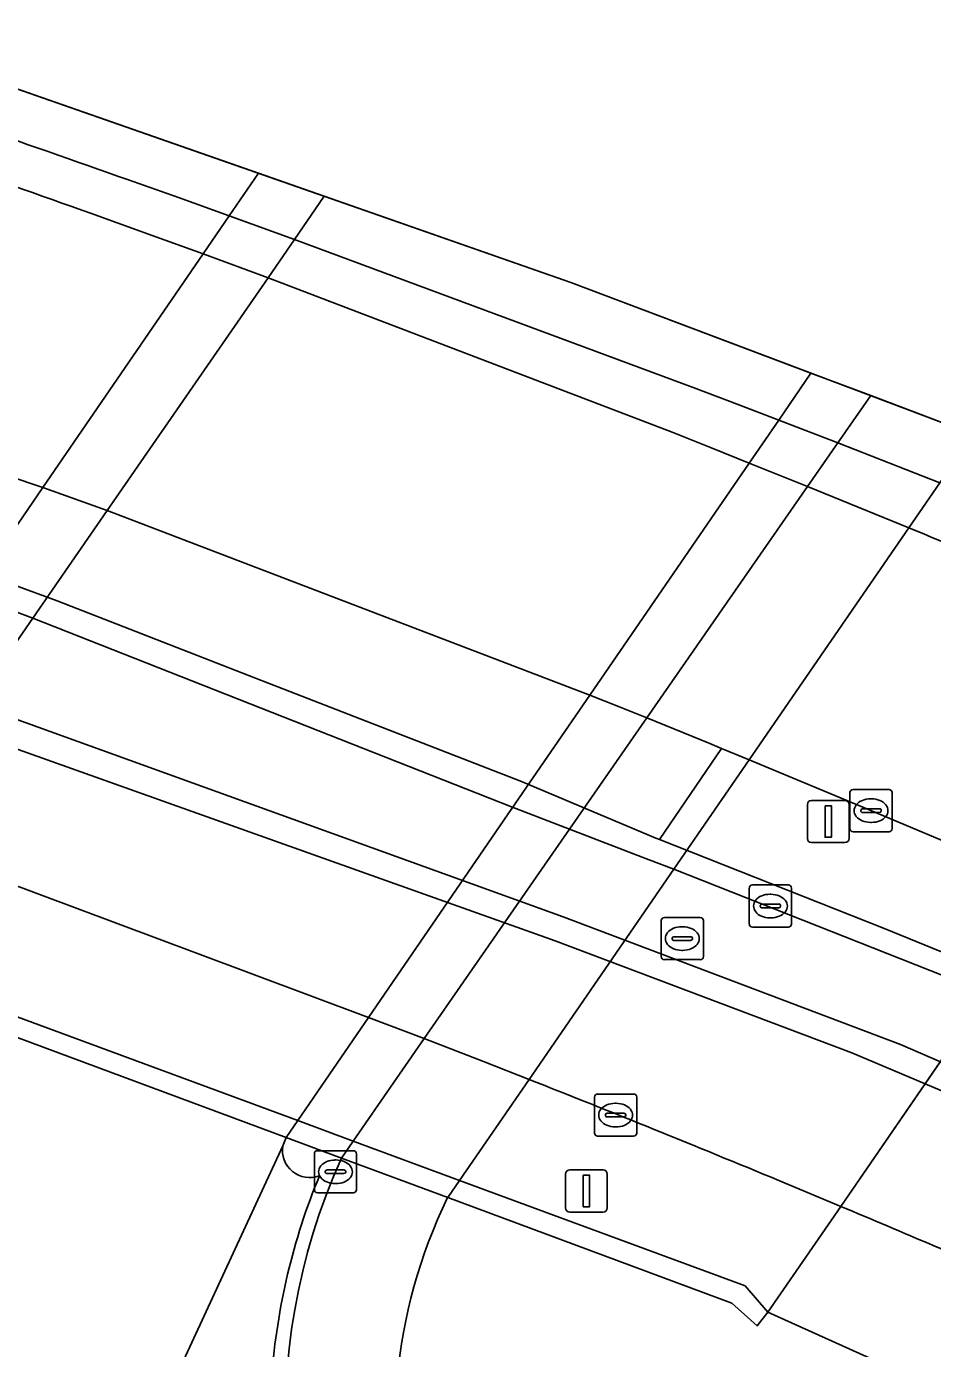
# Model space of a CAD drawing. Extents: x 161477 to 163040, y 383680 to 384871.
# Drawn here: x 162404.13 to 162425.62, y 384767.57 to 384798.92 of the extents above; entities that cross this region are included whole.
import ezdxf

# ---------------------------------------------------------------- set-up
doc = ezdxf.new("R2010")
doc.units = 0
for name, color, linetype in [('IMGEO_Berm_groen', 7, 'Continuous'), ('IMGEO_Berm_open', 7, 'Continuous'), ('IMGEO_Dek', 7, 'Continuous'), ('IMGEO_Groenvoorziening', 7, 'Continuous'), ('IMGEO_Kolk', 7, 'Continuous'), ('IMGEO_Lichtmast', 7, 'Continuous'), ('IMGEO_Muur', 7, 'Continuous'), ('IMGEO_Oever', 7, 'Continuous'), ('IMGEO_Rijbaan_lokaal_gesloten', 7, 'Continuous'), ('IMGEO_Rijbaan_lokaal_open', 7, 'Continuous'), ('IMGEO_Rijbaan_regionaal_gesloten', 7, 'Continuous'), ('IMGEO_Rioolput', 7, 'Continuous'), ('IMGEO_Voetpad_open', 7, 'Continuous'), ('IMGEO_Waterloop', 7, 'Continuous')]:
    doc.layers.add(name, color=color, linetype=linetype)

msp = doc.modelspace()

# ---------------------------------------------------------------- linework, layer by layer
at = {"layer": 'IMGEO_Berm_groen'}
for points in [[(162434.087, 384786.412), (162426.584, 384789.245), (162425.792, 384788.1), (162425.055, 384787.03), (162423.219, 384784.365), (162421.268, 384781.532), (162419.483, 384778.94), (162416.05, 384773.956), (162414.401, 384771.561), (162414.12, 384771.153)], [(162452.067, 384753.929), (162450.06, 384754.925), (162449.662, 384755.129), (162448.144, 384755.906), (162440.61, 384759.756), (162431.389, 384764.156), (162426.866, 384766.117), (162421.71, 384768.436), (162423.439, 384770.946), (162426.918, 384776.001), (162428.606, 384778.452), (162432.378, 384783.93), (162433.188, 384785.107), (162434.087, 384786.412)]]:
    msp.add_lwpolyline(points, dxfattribs=at)
msp.add_lwpolyline([(162424.15, 384780.329), (162421.268, 384781.532), (162420.614, 384781.801), (162419.145, 384779.641), (162424.454, 384777.544), (162427.205, 384776.417), (162428.606, 384778.452), (162428.101, 384778.668), (162426.786, 384779.227)], close=True, dxfattribs=at)
msp.add_arc((162425.267, 384765.745), 12.39, 154.1204, 235.6087, dxfattribs=at)
at = {"layer": 'IMGEO_Berm_open'}
for points in [[(162410.49, 384793.869), (162408.939, 384794.427), (162407.734, 384794.858), (162406.528, 384795.286)], [(162405.91, 384794.395), (162407.116, 384793.96), (162408.32, 384793.523), (162409.86, 384792.957), (162419.44, 384789.295), (162420.355, 384788.932), (162421.268, 384788.566), (162422.655, 384788.01), (162425.055, 384787.03)], [(162425.792, 384788.1), (162424.583, 384788.574), (162423.374, 384789.045), (162421.968, 384789.586), (162420.985, 384789.961), (162420.001, 384790.334), (162410.49, 384793.869)]]:
    msp.add_lwpolyline(points, dxfattribs=at)
msp.add_lwpolyline([(162406.047, 384787.438), (162404.524, 384787.987), (162402.05, 384788.819), (162401.891, 384786.393), (162404.865, 384785.3), (162409.562, 384783.467), (162415.873, 384781.014), (162419.058, 384779.675), (162419.145, 384779.641), (162420.614, 384781.801), (162420.333, 384781.917), (162418.844, 384782.523), (162418.169, 384782.796), (162417.492, 384783.067)], close=True, dxfattribs=at)
for centre, radius, start, end in [((162204.345, 384223.332), 606.638, 70.531789, 71.284883), ((162253.483, 384369.068), 451.815, 70.28356, 71.29089), ((162259.725, 384386.124), 433.659, 66.78166, 67.58922)]:
    msp.add_arc(centre, radius, start, end, dxfattribs=at)
at = {"layer": 'IMGEO_Dek'}
msp.add_lwpolyline([(162398.746, 384776.871), (162410.291, 384772.578), (162411.599, 384772.091), (162414.12, 384771.153), (162420.854, 384768.649), (162421.454, 384768.11), (162421.71, 384768.436), (162423.439, 384770.946), (162426.962, 384776.064), (162427.205, 384776.417), (162428.606, 384778.452), (162432.378, 384783.93), (162433.188, 384785.107), (162434.087, 384786.412), (162417.041, 384792.848), (162399.667, 384798.916)], dxfattribs=at)
at = {"layer": 'IMGEO_Groenvoorziening'}
msp.add_lwpolyline([(162397.278, 384777.418), (162397.534, 384777.792), (162399.232, 384780.268), (162402.784, 384785.449), (162404.524, 384787.987), (162408.32, 384793.523), (162408.939, 384794.427), (162409.631, 384795.436), (162399.667, 384798.916)], dxfattribs=at)
at = {"layer": 'IMGEO_Kolk'}
for p, q in [((162423.657, 384779.901), (162423.657, 384780.753)), ((162423.732, 384780.827), (162424.584, 384780.827)), ((162424.658, 384780.753), (162424.658, 384779.901)), ((162423.916, 384780.321), (162423.916, 384780.333)), ((162423.959, 384780.37), (162424.357, 384780.37)), ((162424.145, 384780.607), (162424.17, 384780.607)), ((162424.4, 384780.333), (162424.4, 384780.321)), ((162424.354, 384780.284), (162423.956, 384780.284)), ((162424.168, 384780.047), (162424.143, 384780.047)), ((162424.584, 384779.827), (162423.732, 384779.827)), ((162421.272, 384777.639), (162421.272, 384778.491)), ((162421.347, 384778.565), (162422.199, 384778.565)), ((162422.273, 384778.491), (162422.273, 384777.639)), ((162421.76, 384778.345), (162421.785, 384778.345)), ((162421.531, 384778.059), (162421.531, 384778.071)), ((162421.969, 384778.022), (162421.571, 384778.022)), ((162421.574, 384778.108), (162421.972, 384778.108)), ((162422.015, 384778.071), (162422.015, 384778.059)), ((162422.199, 384777.565), (162421.347, 384777.565)), ((162421.783, 384777.785), (162421.758, 384777.785)), ((162417.601, 384772.683), (162417.601, 384773.535)), ((162417.676, 384773.609), (162418.528, 384773.609)), ((162418.602, 384773.535), (162418.602, 384772.683)), ((162417.86, 384773.103), (162417.86, 384773.115)), ((162417.903, 384773.152), (162418.301, 384773.152)), ((162418.089, 384773.389), (162418.114, 384773.389)), ((162418.344, 384773.115), (162418.344, 384773.103)), ((162418.298, 384773.066), (162417.9, 384773.066)), ((162418.112, 384772.829), (162418.087, 384772.829)), ((162418.528, 384772.609), (162417.676, 384772.609)), ((162410.959, 384771.339), (162410.959, 384772.191)), ((162411.034, 384772.265), (162411.886, 384772.265)), ((162411.96, 384772.191), (162411.96, 384771.339)), ((162411.447, 384772.045), (162411.472, 384772.045)), ((162411.218, 384771.759), (162411.218, 384771.771)), ((162411.656, 384771.722), (162411.258, 384771.722)), ((162411.261, 384771.808), (162411.659, 384771.808)), ((162411.702, 384771.771), (162411.702, 384771.759)), ((162411.886, 384771.265), (162411.034, 384771.265)), ((162411.47, 384771.485), (162411.445, 384771.485))]:
    msp.add_line(p, q, dxfattribs=at)
for points in [[(162423.657, 384779.901), (162423.657, 384780.753)], [(162423.732, 384780.827), (162424.584, 384780.827)], [(162424.658, 384780.753), (162424.658, 384779.901)], [(162424.584, 384779.827), (162423.732, 384779.827)], [(162421.272, 384777.639), (162421.272, 384778.491)], [(162421.347, 384778.565), (162422.199, 384778.565)], [(162422.273, 384778.491), (162422.273, 384777.639)], [(162422.199, 384777.565), (162421.347, 384777.565)], [(162417.601, 384772.683), (162417.601, 384773.535)], [(162417.676, 384773.609), (162418.528, 384773.609)], [(162418.602, 384773.535), (162418.602, 384772.683)], [(162418.528, 384772.609), (162417.676, 384772.609)], [(162410.959, 384771.339), (162410.959, 384772.191)], [(162411.034, 384772.265), (162411.886, 384772.265)], [(162411.96, 384772.191), (162411.96, 384771.339)], [(162411.886, 384771.265), (162411.034, 384771.265)]]:
    msp.add_lwpolyline(points, dxfattribs=at)
for centre, radius, start, end in [((162423.734, 384780.751), 0.0765, 91.552, 178.448), ((162423.734, 384780.751), 0.0765, 91.552, 178.448), ((162424.582, 384780.751), 0.0765, 1.552, 88.448), ((162424.582, 384780.751), 0.0765, 1.552, 88.448), ((162423.956, 384780.33), 0.0403, 85.8775, 175.7526), ((162423.953, 384780.32), 0.0366, 178.938, 274.7102), ((162424.357, 384780.327), 0.043, 264.8664, 352.4533), ((162424.361, 384780.332), 0.0386, 1.7309, 96.639), ((162423.734, 384779.903), 0.0765, 181.552, 268.448), ((162423.734, 384779.903), 0.0765, 181.552, 268.448), ((162424.582, 384779.903), 0.0765, 271.552, 358.448), ((162424.582, 384779.903), 0.0765, 271.552, 358.448), ((162421.349, 384778.489), 0.0765, 91.552, 178.448), ((162421.349, 384778.489), 0.0765, 91.552, 178.448), ((162422.197, 384778.489), 0.0765, 1.552, 88.448), ((162422.197, 384778.489), 0.0765, 1.552, 88.448), ((162421.571, 384778.068), 0.0403, 85.8775, 175.7526), ((162421.568, 384778.058), 0.0366, 178.938, 274.7102), ((162421.972, 384778.065), 0.043, 264.8664, 352.4533), ((162421.976, 384778.07), 0.0386, 1.7309, 96.639), ((162421.349, 384777.641), 0.0765, 181.552, 268.448), ((162421.349, 384777.641), 0.0765, 181.552, 268.448), ((162422.197, 384777.641), 0.0765, 271.552, 358.448), ((162422.197, 384777.641), 0.0765, 271.552, 358.448), ((162417.678, 384773.533), 0.0765, 91.552, 178.448), ((162417.678, 384773.533), 0.0765, 91.552, 178.448), ((162418.526, 384773.533), 0.0765, 1.552, 88.448), ((162418.526, 384773.533), 0.0765, 1.552, 88.448), ((162417.9, 384773.112), 0.0403, 85.8775, 175.7526), ((162418.305, 384773.114), 0.0386, 1.7309, 96.639), ((162417.897, 384773.102), 0.0366, 178.938, 274.7102), ((162418.301, 384773.109), 0.043, 264.8664, 352.4533), ((162417.678, 384772.685), 0.0765, 181.552, 268.448), ((162417.678, 384772.685), 0.0765, 181.552, 268.448), ((162418.526, 384772.685), 0.0765, 271.552, 358.448), ((162418.526, 384772.685), 0.0765, 271.552, 358.448), ((162411.036, 384772.189), 0.0765, 91.552, 178.448), ((162411.036, 384772.189), 0.0765, 91.552, 178.448), ((162411.884, 384772.189), 0.0765, 1.552, 88.448), ((162411.884, 384772.189), 0.0765, 1.552, 88.448), ((162411.258, 384771.768), 0.0403, 85.8775, 175.7526), ((162411.255, 384771.758), 0.0366, 178.938, 274.7102), ((162411.659, 384771.765), 0.043, 264.8664, 352.4533), ((162411.663, 384771.77), 0.0386, 1.7309, 96.639), ((162411.036, 384771.341), 0.0765, 181.552, 268.448), ((162411.036, 384771.341), 0.0765, 181.552, 268.448), ((162411.884, 384771.341), 0.0765, 271.552, 358.448), ((162411.884, 384771.341), 0.0765, 271.552, 358.448)]:
    msp.add_arc(centre, radius, start, end, dxfattribs=at)
for centre, major_axis, ratio, start_param, end_param in [((162424.144, 384780.327), (-0.387, 0.002), 0.722429, 4.712389, 7.853982), ((162424.169, 384780.327), (-0.39, 0.002), 0.717154, 1.570796, 4.712389), ((162421.759, 384778.065), (-0.387, 0.002), 0.722429, 4.712389, 7.853982), ((162421.784, 384778.065), (-0.39, 0.002), 0.717154, 1.570796, 4.712389), ((162418.088, 384773.109), (-0.387, 0.002), 0.722429, 4.712389, 7.853982), ((162418.113, 384773.109), (-0.39, 0.002), 0.717154, 1.570796, 4.712389), ((162411.446, 384771.765), (-0.387, 0.002), 0.722429, 4.712389, 7.853982), ((162411.471, 384771.765), (-0.39, 0.002), 0.717154, 1.570796, 4.712389)]:
    msp.add_ellipse(centre, major_axis=major_axis, ratio=ratio, start_param=start_param, end_param=end_param, dxfattribs=at)
at = {"layer": 'IMGEO_Lichtmast'}
for p, q in [((162422.648, 384779.669), (162422.648, 384780.469)), ((162422.648, 384780.469), (162422.648, 384779.669)), ((162422.748, 384780.569), (162423.538, 384780.569)), ((162423.538, 384780.569), (162422.748, 384780.569)), ((162423.638, 384780.469), (162423.638, 384779.669)), ((162423.638, 384779.669), (162423.638, 384780.469)), ((162423.538, 384779.569), (162422.748, 384779.569)), ((162422.748, 384779.569), (162423.538, 384779.569)), ((162416.915, 384770.91), (162416.915, 384771.71)), ((162416.915, 384771.71), (162416.915, 384770.91)), ((162417.015, 384771.81), (162417.805, 384771.81)), ((162417.805, 384771.81), (162417.015, 384771.81)), ((162417.905, 384771.71), (162417.905, 384770.91)), ((162417.905, 384770.91), (162417.905, 384771.71)), ((162417.805, 384770.81), (162417.015, 384770.81)), ((162417.015, 384770.81), (162417.805, 384770.81))]:
    msp.add_line(p, q, dxfattribs=at)
for points in [[(162423.068, 384780.444), (162423.218, 384780.444), (162423.218, 384779.694), (162423.068, 384779.694), (162423.068, 384780.444)], [(162417.335, 384771.685), (162417.485, 384771.685), (162417.485, 384770.935), (162417.335, 384770.935), (162417.335, 384771.685)]]:
    msp.add_lwpolyline(points, dxfattribs=at)
for centre, start, end in [((162422.748, 384780.469), 90, 180), ((162422.748, 384780.469), 90, 180), ((162423.538, 384780.469), 0, 90), ((162423.538, 384780.469), 360, 90), ((162422.748, 384779.669), 180, 270), ((162422.748, 384779.669), 180, 270), ((162423.538, 384779.669), 270, 0), ((162423.538, 384779.669), 270, 0), ((162417.015, 384771.71), 90, 180), ((162417.015, 384771.71), 90, 180), ((162417.805, 384771.71), 0, 90), ((162417.805, 384771.71), 360, 90), ((162417.015, 384770.91), 180, 270), ((162417.015, 384770.91), 180, 270), ((162417.805, 384770.91), 270, 0), ((162417.805, 384770.91), 270, 0)]:
    msp.add_arc(centre, 0.1, start, end, dxfattribs=at)
at = {"layer": 'IMGEO_Muur'}
for points in [[(162411.195, 384794.89), (162409.631, 384795.436), (162408.939, 384794.427), (162408.32, 384793.523), (162404.524, 384787.987), (162402.784, 384785.449), (162399.232, 384780.268), (162397.534, 384777.792), (162397.278, 384777.418)], [(162398.363, 384776.541), (162398.746, 384776.871), (162399.007, 384777.248), (162400.72, 384779.729), (162404.287, 384784.89), (162406.047, 384787.438), (162409.86, 384792.957), (162410.49, 384793.869), (162411.195, 384794.89)], [(162422.732, 384790.699), (162422.732, 384790.699), (162421.968, 384789.586), (162421.268, 384788.566), (162417.492, 384783.067), (162415.644, 384780.375), (162412.245, 384775.425), (162410.565, 384772.978), (162410.291, 384772.578), (162410.212, 384772.38)], [(162411.599, 384772.091), (162411.878, 384772.493), (162413.564, 384774.922), (162417.01, 384779.886), (162418.844, 384782.523), (162422.655, 384788.01), (162423.374, 384789.045), (162424.151, 384790.164), (162422.732, 384790.699)], [(162402.784, 384785.449), (162404.287, 384784.89), (162415.633, 384780.415), (162417.01, 384779.886), (162418.837, 384779.187), (162419.483, 384778.94), (162426.918, 384776.001), (162428.757, 384775.229), (162431.485, 384774.292), (162431.545, 384774.43), (162430.071, 384775.242), (162427.205, 384776.417), (162424.454, 384777.544), (162419.145, 384779.641), (162419.058, 384779.675), (162415.873, 384781.014), (162409.562, 384783.467), (162404.865, 384785.3), (162401.891, 384786.393)], [(162402.664, 384782.23), (162416.668, 384777.241), (162423.702, 384774.587), (162425.441, 384773.853), (162427.207, 384773.108), (162430.021, 384771.809), (162432.418, 384770.806), (162434.635, 384770.305), (162436.932, 384769.923), (162439.088, 384769.843), (162439.078, 384770.114), (162436.886, 384770.425), (162434.72, 384770.816), (162432.403, 384771.378), (162430.337, 384772.291), (162428.288, 384773.301), (162425.801, 384774.375), (162424.855, 384774.783), (162416.861, 384777.812), (162402.894, 384782.847)]]:
    msp.add_lwpolyline(points, dxfattribs=at)
msp.add_lwpolyline([(162399.007, 384777.248), (162397.534, 384777.792), (162394.663, 384778.853), (162388.962, 384780.959), (162387.892, 384781.058), (162387.863, 384780.563), (162389.102, 384780.459), (162394.35, 384778.507), (162397.278, 384777.418), (162398.746, 384776.871), (162410.291, 384772.578), (162411.599, 384772.091), (162414.12, 384771.153), (162420.854, 384768.649), (162421.454, 384768.11), (162421.71, 384768.436), (162421.173, 384769.059), (162414.401, 384771.561), (162411.878, 384772.493), (162410.565, 384772.978)], close=True, dxfattribs=at)
for centre, radius, start, end in [((162410.845, 384772.27), 0.642, 170.1374, 291.4566), ((162425.501, 384765.848), 15.239, 155.8163, 268.531), ((162425.34, 384765.773), 15.432, 157.5269, 175.7748)]:
    msp.add_arc(centre, radius, start, end, dxfattribs=at)
at = {"layer": 'IMGEO_Oever'}
msp.add_lwpolyline([(162410.212, 384772.38), (162407.41, 384766.339), (162403.811, 384762.031), (162397.932, 384756.283), (162394.203, 384753.166), (162389.935, 384750), (162381.746, 384745.648), (162376.207, 384743.309), (162371.678, 384741.62), (162366.849, 384740.091), (162361.529, 384738.161), (162350.442, 384735.333), (162347.053, 384734.993), (162330.866, 384734.623), (162322.323, 384733.16)], dxfattribs=at)
for centre, radius, start, end in [((162410.845, 384772.27), 0.642, 170.1374, 291.4566), ((162425.34, 384765.773), 15.432, 157.5269, 175.7748)]:
    msp.add_arc(centre, radius, start, end, dxfattribs=at)
at = {"layer": 'IMGEO_Rijbaan_lokaal_gesloten'}
for points in [[(162421.971, 384771.559), (162422.708, 384771.252), (162423.439, 384770.946), (162425.441, 384773.853), (162423.702, 384774.587), (162416.668, 384777.241), (162402.664, 384782.23)], [(162396.745, 384781.155), (162399.232, 384780.268), (162400.72, 384779.729), (162408.124, 384776.967), (162412.245, 384775.425), (162413.564, 384774.922), (162414.971, 384774.38), (162416.05, 384773.956)]]:
    msp.add_lwpolyline(points, dxfattribs=at)
msp.add_arc((162278.802, 384426.418), 373.657, 67.47066, 68.45016, dxfattribs=at)
at = {"layer": 'IMGEO_Rijbaan_lokaal_open'}
msp.add_lwpolyline([(162415.633, 384780.415), (162404.287, 384784.89), (162402.784, 384785.449), (162400.388, 384786.355), (162393.172, 384789.065), (162392.962, 384788.747), (162391.695, 384786.826), (162402.894, 384782.847), (162416.861, 384777.812), (162424.855, 384774.783), (162425.801, 384774.375), (162426.918, 384776.001), (162419.483, 384778.94), (162418.837, 384779.187), (162417.01, 384779.886)], close=True, dxfattribs=at)
msp.add_lwpolyline([(162426.918, 384776.001), (162423.439, 384770.946)], dxfattribs=at)
msp.add_arc((162287.183, 384446.071), 352.292, 66.46631, 67.24632, dxfattribs=at)
at = {"layer": 'IMGEO_Rijbaan_regionaal_gesloten'}
for points in [[(162434.087, 384786.412), (162417.041, 384792.848), (162399.667, 384798.916), (162398.993, 384797.894)], [(162398.409, 384797.009), (162394.675, 384791.345), (162402.05, 384788.819), (162404.524, 384787.987), (162406.047, 384787.438), (162417.492, 384783.067), (162418.169, 384782.796), (162418.844, 384782.523), (162420.333, 384781.917), (162420.614, 384781.801), (162421.268, 384781.532), (162424.15, 384780.329), (162426.786, 384779.227), (162428.101, 384778.668), (162428.606, 384778.452), (162432.378, 384783.93), (162432.092, 384784.055), (162430.689, 384784.66)], [(162406.528, 384795.286), (162407.734, 384794.858), (162408.939, 384794.427), (162410.49, 384793.869), (162420.001, 384790.334), (162420.985, 384789.961), (162421.968, 384789.586), (162423.374, 384789.045), (162424.583, 384788.574), (162425.792, 384788.1)], [(162422.655, 384788.01), (162421.268, 384788.566), (162420.355, 384788.932), (162419.44, 384789.295), (162409.86, 384792.957), (162408.32, 384793.523), (162407.116, 384793.96), (162405.91, 384794.395)], [(162425.055, 384787.03), (162422.655, 384788.01)]]:
    msp.add_lwpolyline(points, dxfattribs=at)
for centre, radius, start, end in [((162204.345, 384223.332), 606.638, 70.531789, 71.284883), ((162253.483, 384369.068), 451.815, 70.28356, 71.29089), ((162259.725, 384386.124), 433.659, 66.78166, 67.58922)]:
    msp.add_arc(centre, radius, start, end, dxfattribs=at)
at = {"layer": 'IMGEO_Rioolput'}
for p, q in [((162419.183, 384776.868), (162419.183, 384777.72)), ((162419.258, 384777.794), (162420.11, 384777.794)), ((162419.671, 384777.574), (162419.696, 384777.574)), ((162420.184, 384777.72), (162420.184, 384776.868)), ((162419.442, 384777.288), (162419.442, 384777.3)), ((162419.88, 384777.251), (162419.482, 384777.251)), ((162419.485, 384777.337), (162419.883, 384777.337)), ((162419.926, 384777.3), (162419.926, 384777.288)), ((162419.694, 384777.014), (162419.669, 384777.014)), ((162420.11, 384776.794), (162419.258, 384776.794))]:
    msp.add_line(p, q, dxfattribs=at)
for points in [[(162419.183, 384776.868), (162419.183, 384777.72)], [(162419.258, 384777.794), (162420.11, 384777.794)], [(162420.184, 384777.72), (162420.184, 384776.868)], [(162420.11, 384776.794), (162419.258, 384776.794)]]:
    msp.add_lwpolyline(points, dxfattribs=at)
for centre, radius, start, end in [((162419.26, 384777.718), 0.0765, 91.552, 178.448), ((162419.26, 384777.718), 0.0765, 91.552, 178.448), ((162420.108, 384777.718), 0.0765, 1.552, 88.448), ((162420.108, 384777.718), 0.0765, 1.552, 88.448), ((162419.482, 384777.297), 0.0403, 85.8775, 175.7526), ((162419.479, 384777.287), 0.0366, 178.938, 274.7102), ((162419.883, 384777.294), 0.043, 264.8664, 352.4533), ((162419.887, 384777.299), 0.0386, 1.7309, 96.639), ((162419.26, 384776.87), 0.0765, 181.552, 268.448), ((162419.26, 384776.87), 0.0765, 181.552, 268.448), ((162420.108, 384776.87), 0.0765, 271.552, 358.448), ((162420.108, 384776.87), 0.0765, 271.552, 358.448)]:
    msp.add_arc(centre, radius, start, end, dxfattribs=at)
for centre, major_axis, ratio, start_param, end_param in [((162419.67, 384777.294), (-0.387, 0.002), 0.722429, 4.712389, 7.853982), ((162419.695, 384777.294), (-0.39, 0.002), 0.717154, 1.570796, 4.712389)]:
    msp.add_ellipse(centre, major_axis=major_axis, ratio=ratio, start_param=start_param, end_param=end_param, dxfattribs=at)
at = {"layer": 'IMGEO_Voetpad_open'}
msp.add_lwpolyline([(162424.151, 384790.164), (162423.374, 384789.045), (162422.655, 384788.01), (162418.844, 384782.523), (162417.01, 384779.886), (162413.564, 384774.922), (162411.878, 384772.493), (162411.599, 384772.091), (162414.12, 384771.153), (162414.401, 384771.561), (162416.05, 384773.956), (162419.483, 384778.94), (162421.268, 384781.532), (162423.219, 384784.365), (162425.055, 384787.03), (162425.792, 384788.1), (162426.584, 384789.245)], close=True, dxfattribs=at)
for points in [[(162389.581, 384783.62), (162387.892, 384781.058), (162388.962, 384780.959), (162394.663, 384778.853), (162397.534, 384777.792), (162399.007, 384777.248), (162410.565, 384772.978), (162411.878, 384772.493), (162414.401, 384771.561), (162421.173, 384769.059), (162421.71, 384768.436), (162423.439, 384770.946), (162422.708, 384771.252), (162421.971, 384771.559)], [(162408.124, 384776.967), (162400.72, 384779.729), (162399.232, 384780.268), (162396.745, 384781.155)], [(162416.05, 384773.956), (162414.971, 384774.38), (162413.564, 384774.922), (162412.245, 384775.425), (162408.124, 384776.967)], [(162414.12, 384771.153), (162411.599, 384772.091)], [(162423.439, 384770.946), (162421.71, 384768.436), (162426.866, 384766.117), (162431.389, 384764.156), (162440.61, 384759.756), (162448.144, 384755.906), (162449.662, 384755.129), (162450.06, 384754.925), (162452.067, 384753.929)]]:
    msp.add_lwpolyline(points, dxfattribs=at)
for centre, radius, start, end in [((162278.802, 384426.418), 373.657, 67.47066, 68.45016), ((162425.501, 384765.848), 15.239, 155.8163, 268.531), ((162425.267, 384765.745), 12.39, 154.1204, 235.6087), ((162287.183, 384446.071), 352.292, 66.46631, 67.24632)]:
    msp.add_arc(centre, radius, start, end, dxfattribs=at)
at = {"layer": 'IMGEO_Waterloop'}
msp.add_lwpolyline([(162403.811, 384762.031), (162407.41, 384766.339), (162410.212, 384772.38), (162410.291, 384772.578), (162410.565, 384772.978), (162412.245, 384775.425), (162415.644, 384780.375), (162417.492, 384783.067), (162421.268, 384788.566), (162421.968, 384789.586), (162422.732, 384790.699), (162422.732, 384790.699), (162417.041, 384792.848), (162411.195, 384794.89), (162410.49, 384793.869), (162409.86, 384792.957), (162406.047, 384787.438), (162404.287, 384784.89), (162400.72, 384779.729)], dxfattribs=at)

doc.saveas('drawing.dxf')
